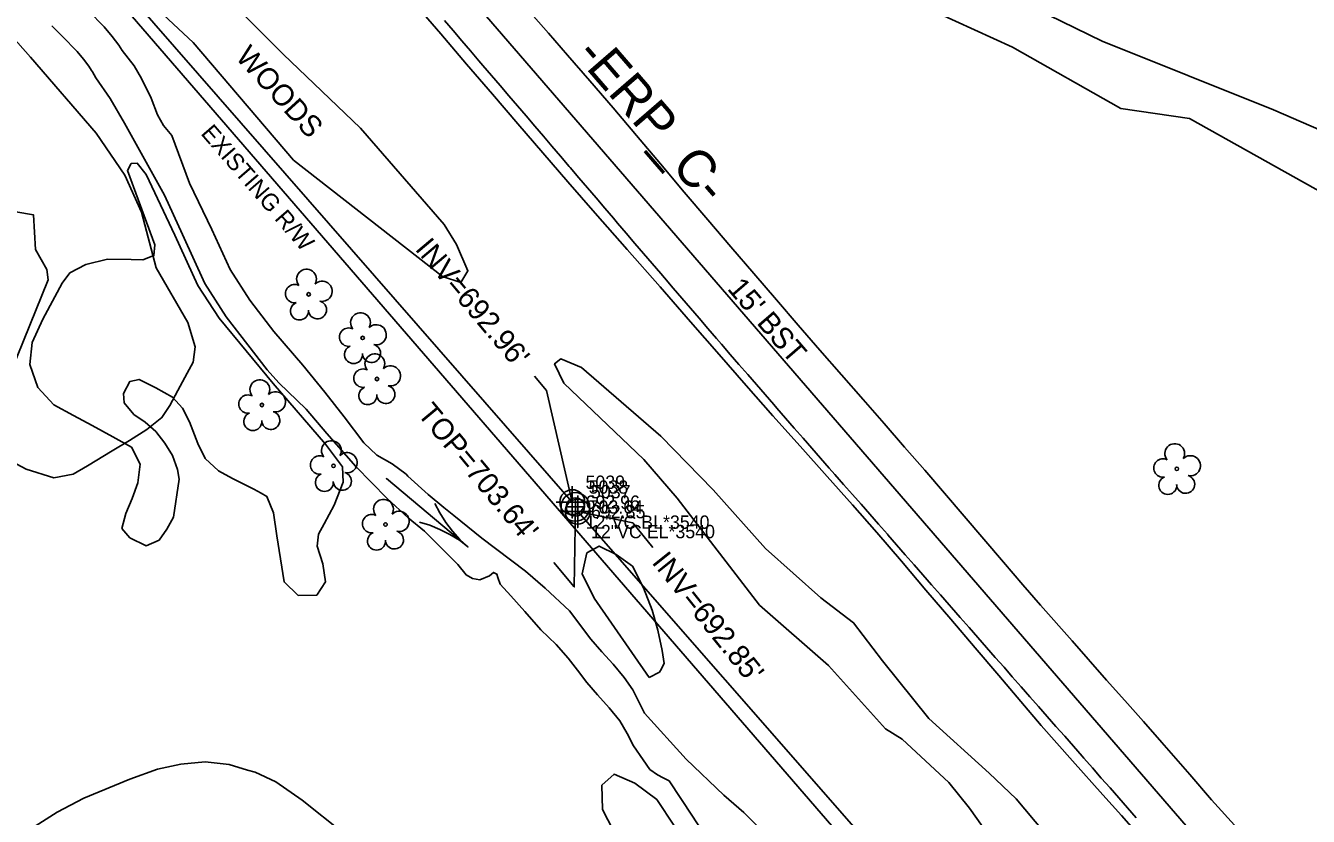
# Model space of a CAD drawing. Extents: x 1516784 to 1522736, y 634838 to 639369.
# Drawn here: x 1520092.5 to 1520333.6, y 638018 to 638166.5 of the extents above; entities that cross this region are included whole.
import ezdxf

# ---------------------------------------------------------------- set-up
doc = ezdxf.new("R2010")
doc.units = 0
for name, color, linetype in [('COGO Default Point Elevation', 7, 'Continuous'), ('COGO Default Point Number', 7, 'Continuous'), ('Exist Environmental Wetland Boundary Text', 7, 'Continuous'), ('Exist Horizontal Alignment Direction Label', 7, 'Continuous'), ('Exist Hydro Jurisdictional Stream or Body of Water Mitigable', 7, 'Continuous'), ('Exist Hydro River Flow Arrow CELL', 7, 'Continuous'), ('Exist Hydro Stream or Body of Water Text', 7, 'Continuous'), ('Exist Other Culture Area Outline', 7, 'Continuous'), ('Exist Right of Way Line', 7, 'Continuous'), ('Exist Right of Way Line Text', 7, 'Continuous'), ('Exist Roads EOP Text', 7, 'Continuous'), ('Exist Utilities Sanitary Sewer Manhole CELL', 7, 'Continuous'), ('Exist Utilities Sanitary Sewer Manhole Cogo Elevation', 7, 'Continuous'), ('Exist Utilities Sanitary Sewer Manhole Cogo Number', 7, 'Continuous'), ('Exist Utilities Sanitary Sewer Manhole Leader', 7, 'Continuous'), ('Exist Utilities Sanitary Sewer Manhole Text', 7, 'Continuous'), ('Exist Utilities Sanitary Sewer UG Line', 7, 'Continuous'), ('Exist Utilities Sanitary Sewer UG Line Cogo Comment', 7, 'Continuous'), ('Exist Utilities Sanitary Sewer UG Line Cogo Elevation', 7, 'Continuous'), ('Exist Utilities Sanitary Sewer UG Line Cogo Number', 7, 'Continuous'), ('Exist Utilities Sanitary Sewer UG Line Cogo Point CELL', 7, 'Continuous'), ('Exist Utilities Sanitary Sewer UG Line Invert Elevation', 7, 'Continuous'), ('Exist Utilities Sanitary Sewer UG Line Leader', 7, 'Continuous'), ('Exist Vegetation Hedge Row', 7, 'Continuous'), ('Exist Vegetation Tree CELL', 7, 'Continuous'), ('Exist Vegetation Woods Line', 7, 'Continuous'), ('Exist Vegetation Woods Line Text', 7, 'Continuous')]:
    doc.layers.add(name, color=color, linetype=linetype)

msp = doc.modelspace()

# ---------------------------------------------------------------- linework, layer by layer
at = {"layer": 'COGO Default Point Elevation'}
msp.add_lwpolyline([(1520171.25, 638167.52), (1520172.87, 638165.62), (1520174.49, 638163.72), (1520176.11, 638161.81), (1520177.73, 638159.91), (1520178.44, 638159.08), (1520180.07, 638157.18), (1520181.7, 638155.28), (1520183.32, 638153.38), (1520184.95, 638151.49), (1520186.58, 638149.58), (1520188.2, 638147.69), (1520189.83, 638145.79), (1520191.45, 638143.89), (1520193.08, 638142), (1520194.71, 638140.1), (1520194.89, 638139.89), (1520196.51, 638137.99), (1520198.13, 638136.09), (1520199.75, 638134.19), (1520201.37, 638132.29), (1520202.99, 638130.39), (1520203.79, 638129.45), (1520205.41, 638127.55), (1520207.04, 638125.65), (1520208.66, 638123.75), (1520210.28, 638121.86), (1520211.9, 638119.96), (1520212.59, 638119.15), (1520214.22, 638117.26), (1520215.85, 638115.37), (1520217.48, 638113.48), (1520219.11, 638111.59), (1520220.74, 638109.69), (1520222.37, 638107.8), (1520223.33, 638106.69), (1520224.96, 638104.8), (1520226.59, 638102.91), (1520228.23, 638101.02), (1520229.86, 638099.14), (1520231.49, 638097.25), (1520233.13, 638095.36), (1520233.7, 638094.7), (1520235.34, 638092.83), (1520236.99, 638090.95), (1520238.63, 638089.08), (1520240.28, 638087.2), (1520241.92, 638085.32), (1520243.57, 638083.45), (1520244.6, 638082.26), (1520246.25, 638080.39), (1520247.9, 638078.51), (1520249.54, 638076.64), (1520251.19, 638074.77), (1520252.84, 638072.89), (1520254.48, 638071.02), (1520254.57, 638070.91), (1520256.22, 638069.04), (1520257.86, 638067.16), (1520259.51, 638065.29), (1520261.15, 638063.41), (1520262.8, 638061.54), (1520264.44, 638059.66), (1520266.08, 638057.78), (1520266.54, 638057.27), (1520268.18, 638055.39), (1520269.83, 638053.52), (1520271.47, 638051.64), (1520273.12, 638049.77), (1520274.76, 638047.89), (1520276.41, 638046.02), (1520277.97, 638044.24), (1520279.62, 638042.37), (1520281.26, 638040.5), (1520282.87, 638038.68), (1520284.52, 638036.8), (1520286.16, 638034.93), (1520287.81, 638033.06), (1520289.45, 638031.18), (1520291.1, 638029.31), (1520291.39, 638028.98), (1520293.03, 638027.11), (1520294.68, 638025.23), (1520296.33, 638023.36), (1520297.97, 638021.48), (1520299.61, 638019.62), (1520301.24, 638017.73)], dxfattribs=at)
at = {"layer": 'COGO Default Point Number'}
for points in [[(1520320.35, 638015.67), (1520315.41, 638021.14), (1520311.34, 638025.86), (1520306.05, 638031.93), (1520302.6, 638035.84), (1520299.12, 638039.77), (1520295.69, 638043.63), (1520289.23, 638050.97), (1520283.26, 638057.72), (1520279.96, 638061.51), (1520276.3, 638065.77), (1520272.6, 638070.09), (1520268.92, 638074.42), (1520265.22, 638078.73), (1520261.51, 638083.03), (1520257.73, 638087.38), (1520253.87, 638091.82), (1520249.91, 638096.35), (1520245.85, 638100.98), (1520241.8, 638105.62), (1520237.75, 638110.28), (1520233.62, 638115.07), (1520229.37, 638120), (1520225.08, 638125), (1520220.74, 638130.06), (1520216.32, 638135.27), (1520211.84, 638140.61), (1520207.36, 638145.9), (1520202.92, 638151.09), (1520198.57, 638156.16), (1520194.38, 638161.02), (1520190.79, 638165.15), (1520184.63, 638172.15)], [(1520304.94, 638010.86), (1520298.48, 638018.16), (1520294.99, 638022.08), (1520289.25, 638028.44), (1520283.4, 638035.1), (1520279.57, 638039.59), (1520275.41, 638044.5), (1520270.99, 638049.7), (1520266.39, 638055.06), (1520261.73, 638060.5), (1520257.12, 638065.95), (1520252.52, 638071.32), (1520247.91, 638076.57), (1520243.14, 638081.89), (1520238.08, 638087.53), (1520232.94, 638093.28), (1520227.93, 638098.97), (1520222.85, 638104.78), (1520217.49, 638110.93), (1520211.77, 638117.48), (1520205.57, 638124.5), (1520199.57, 638131.3), (1520194.43, 638137.2), (1520189.71, 638142.65), (1520185, 638148.12), (1520180.25, 638153.66), (1520175.41, 638159.3), (1520170.54, 638164.99), (1520165.68, 638170.65)]]:
    msp.add_lwpolyline(points, dxfattribs=at)
at = {"layer": 'Exist Environmental Wetland Boundary Text'}
msp.add_line((1520032.03, 638338.34), (1520364.68, 637953.83), dxfattribs=at)
at = {"layer": 'Exist Hydro Jurisdictional Stream or Body of Water Mitigable'}
for points in [[(1520117.33, 638026.91), (1520121.71, 638027.83), (1520126.28, 638028.29), (1520130.77, 638027.74), (1520134.21, 638026.7), (1520135.68, 638026.34), (1520139.55, 638024.5), (1520144.52, 638021.04), (1520152.19, 638014.94)], [(1520066.91, 637979.32), (1520069.99, 637984.79), (1520075.08, 637993.88), (1520078.49, 637998.94), (1520083.32, 638005.42), (1520088.81, 638011.67), (1520094.32, 638016.21), (1520098.42, 638018.79), (1520103.45, 638021.44), (1520112.09, 638025.01), (1520117.33, 638026.91)]]:
    msp.add_lwpolyline(points, dxfattribs=at)
at = {"layer": 'Exist Hydro River Flow Arrow CELL'}
msp.add_line((1520167.99, 638075.07), (1520167.99, 638075.07), dxfattribs=at)
msp.add_lwpolyline([(1520169.46, 638076.82), (1520170.4, 638075.01), (1520171.51, 638073.25), (1520172.77, 638071.58), (1520174.14, 638070.03), (1520175.66, 638068.65), (1520160.32, 638081.48), (1520175.66, 638068.65), (1520174.04, 638069.91), (1520172.27, 638070.99), (1520170.4, 638071.93), (1520168.48, 638072.71), (1520166.52, 638073.31)], dxfattribs=at)
at = {"layer": 'Exist Hydro Stream or Body of Water Text'}
for p, q in [((1520111.1, 638148.24), (1520118.62, 638134.73)), ((1520127.5, 638128.23), (1520123.3, 638136.94)), ((1520144.61, 638102.8), (1520139.16, 638109.11)), ((1520148.75, 638097.68), (1520144.61, 638102.8)), ((1520140.11, 638099.47), (1520145.23, 638094.48)), ((1520167.49, 638071.61), (1520173.77, 638065.31)), ((1520186.5, 638064.06), (1520178.25, 638070.27))]:
    msp.add_line(p, q, dxfattribs=at)
for points in [[(1520110.68, 638161.87), (1520110.04, 638162.86), (1520108.78, 638164.52), (1520107.3, 638166.31), (1520104.33, 638169.35), (1520102.66, 638171.05), (1520102.28, 638171.43)], [(1520097.45, 638166.54), (1520097.79, 638166.21), (1520099.42, 638164.54), (1520102.19, 638161.71), (1520103.4, 638160.25), (1520104.4, 638158.92), (1520104.9, 638158.15)], [(1520116.13, 638152.93), (1520114.31, 638156.63), (1520112.9, 638158.98), (1520110.68, 638161.87)], [(1520104.9, 638158.15), (1520105.08, 638157.87), (1520105.74, 638156.74), (1520108.41, 638152.83), (1520111.1, 638148.24)], [(1520123.3, 638136.94), (1520120.01, 638145.92), (1520118.46, 638147.82), (1520117.3, 638149.77), (1520116.13, 638152.93)], [(1520118.62, 638134.73), (1520121.98, 638127.29), (1520126.21, 638118.13), (1520130.22, 638111.88), (1520134.28, 638106.58), (1520137.91, 638101.91), (1520140.11, 638099.47)], [(1520139.16, 638109.11), (1520138.56, 638109.89), (1520134.66, 638114.99), (1520130.97, 638120.74), (1520127.5, 638128.23)], [(1520164.38, 638081.95), (1520164.03, 638082.27), (1520161.4, 638084.23), (1520158.52, 638085.89), (1520156.1, 638088.17), (1520152.36, 638093.04), (1520148.75, 638097.68)], [(1520145.23, 638094.48), (1520149.15, 638089.91), (1520154.56, 638083.73), (1520160.5, 638077.72)], [(1520171.12, 638076.06), (1520168.18, 638078.46), (1520164.38, 638081.95)], [(1520160.5, 638077.72), (1520164.43, 638074.12), (1520167.49, 638071.61)], [(1520178.25, 638070.27), (1520172.99, 638074.52), (1520171.13, 638076.05)], [(1520173.77, 638065.31), (1520175.29, 638063.38), (1520176.54, 638062.69), (1520177.92, 638062.45), (1520179.7, 638063.21), (1520180.48, 638063.84), (1520181.07, 638063.52), (1520181.27, 638062.87), (1520181.68, 638061.67), (1520183.74, 638059.44)], [(1520223.72, 638022.01), (1520216.65, 638028.78), (1520208.85, 638037.4), (1520206.65, 638041.8), (1520205.04, 638044.13), (1520202.96, 638046.59), (1520200.81, 638048.91), (1520198.74, 638051.31), (1520194.73, 638056.61), (1520190.19, 638060.88), (1520186.5, 638064.06)], [(1520183.74, 638059.44), (1520186.34, 638056.53), (1520189.34, 638053.09), (1520192.23, 638050.3), (1520194.49, 638047.77), (1520196.23, 638045.48), (1520197.98, 638043.18), (1520200.02, 638040.83), (1520202.19, 638038.41), (1520204.23, 638035.97), (1520205.55, 638033.6), (1520206.78, 638031.3), (1520208.57, 638028.67), (1520209.87, 638026.83), (1520211.26, 638025.82), (1520212.35, 638025.29), (1520213.45, 638024.7), (1520217.83, 638018.05)], [(1520239.5, 638003.14), (1520237.56, 638006.75), (1520232.16, 638014.12), (1520227.5, 638018.77), (1520223.72, 638022.01)], [(1520217.83, 638018.05), (1520225.39, 638006.45), (1520231.07, 637997.57)]]:
    msp.add_lwpolyline(points, dxfattribs=at)
at = {"layer": 'Exist Other Culture Area Outline'}
for points in [[(1520090.89, 638084.17), (1520092.65, 638083.27), (1520097.8, 638081.63), (1520101.47, 638082.3), (1520104.18, 638083.86), (1520108.81, 638086.71), (1520112.03, 638088.61), (1520115.3, 638090.71), (1520118.15, 638092.94), (1520119.65, 638095.22), (1520121.15, 638098.02), (1520122.89, 638101.25), (1520123.99, 638103.31), (1520124.36, 638106.19), (1520122.98, 638110.79), (1520117.05, 638121.07), (1520114.27, 638131.52), (1520111.15, 638138.47), (1520105.8, 638146.38), (1520093.44, 638160.63), (1520084.77, 638170.36)], [(1520084.35, 638132.63), (1520093.98, 638131.02), (1520094.38, 638124.52), (1520096.5, 638120.77), (1520096.73, 638118.78), (1520088.7, 638098.83)]]:
    msp.add_lwpolyline(points, dxfattribs=at)
at = {"layer": 'Exist Right of Way Line'}
msp.add_line((1520000.91, 638297.35), (1520402.4, 637833.27), dxfattribs=at)
at = {"layer": 'Exist Utilities Sanitary Sewer Manhole CELL'}
msp.add_lwpolyline([(1520195.84, 638077.86), (1520195.84, 638074.43), (1520195.84, 638076.14), (1520197.56, 638076.14), (1520194.13, 638076.14)], dxfattribs=at)
for radius in [2.69, 1.71]:
    msp.add_circle((1520195.84, 638076.14), radius, dxfattribs=at)
at = {"layer": 'Exist Utilities Sanitary Sewer Manhole Leader'}
msp.add_lwpolyline([(1520195.84, 638076.14), (1520195.62, 638061.12), (1520191.78, 638065.73)], dxfattribs=at)
at = {"layer": 'Exist Utilities Sanitary Sewer UG Line'}
for p, q in [((1520195.25, 638077.04), (1520003.95, 638296.08)), ((1520392.07, 637852.04), (1520196.28, 638075.27))]:
    msp.add_line(p, q, dxfattribs=at)
at = {"layer": 'Exist Utilities Sanitary Sewer UG Line Cogo Point CELL'}
for points in [[(1520195.25, 638080.04), (1520195.25, 638074.04), (1520195.25, 638077.04), (1520198.25, 638077.04), (1520192.25, 638077.04)], [(1520196.28, 638078.27), (1520196.28, 638072.27), (1520196.28, 638075.27), (1520199.28, 638075.27), (1520193.28, 638075.27)]]:
    msp.add_lwpolyline(points, dxfattribs=at)
for centre in [(1520195.25, 638077.04), (1520196.28, 638075.27)]:
    msp.add_circle(centre, 2.34, dxfattribs=at)
at = {"layer": 'Exist Utilities Sanitary Sewer UG Line Leader'}
for points in [[(1520195.25, 638077.04), (1520190.39, 638098.03), (1520188.16, 638100.68)], [(1520196.28, 638075.27), (1520206.63, 638073.19), (1520210.38, 638068.51)]]:
    msp.add_lwpolyline(points, dxfattribs=at)
at = {"layer": 'Exist Vegetation Hedge Row'}
for points in [[(1520120.29, 638074.23), (1520119.09, 638071.99), (1520117.62, 638069.91), (1520115.15, 638068.86), (1520112.12, 638070.35), (1520110.6, 638072.09), (1520111.37, 638074.89), (1520112.53, 638077.75), (1520113.64, 638080.69), (1520114.07, 638084.18), (1520112.39, 638087.38), (1520108.94, 638089.32), (1520105.03, 638091.42), (1520101.52, 638093.3), (1520097.84, 638095.35), (1520094.84, 638098.58), (1520093.29, 638102.88), (1520093.74, 638107.02), (1520095.77, 638111.43), (1520098.01, 638115.59), (1520099.41, 638118.15), (1520100.85, 638120.13), (1520103.86, 638121.66), (1520107.93, 638122.69), (1520112.34, 638122.59), (1520114.54, 638122.55), (1520116.62, 638123.35), (1520116.79, 638125.37), (1520111.65, 638139.36), (1520112.37, 638140.64), (1520113.49, 638140.71), (1520115.2, 638138.57), (1520120.58, 638127.18), (1520124.89, 638117.75), (1520128.91, 638111.6), (1520139.06, 638099.36), (1520148.87, 638087.94), (1520152.07, 638083.65), (1520152.2, 638080.82), (1520150.52, 638076.5), (1520148.62, 638072.96), (1520147.56, 638071), (1520147.31, 638068.76), (1520148.39, 638065.43), (1520148.88, 638062.06), (1520147.23, 638059.57), (1520143.76, 638059.49), (1520141.1, 638062.07), (1520139.74, 638070.73), (1520139.1, 638075.02), (1520137.86, 638078.12), (1520136.79, 638078.74), (1520135.42, 638079.48), (1520131.41, 638081.51), (1520128.78, 638082.95), (1520126.27, 638085.22), (1520124.87, 638088.04), (1520123.35, 638092.13), (1520121.98, 638094.72), (1520120.12, 638096.78), (1520117, 638098.52), (1520113.86, 638100.1), (1520112.11, 638099.73), (1520110.9, 638097.48), (1520111.06, 638095.68), (1520112.89, 638093.51), (1520115, 638092.06), (1520116.99, 638090.3), (1520118.67, 638088.15), (1520120.15, 638085.8), (1520121.05, 638083.19), (1520121.35, 638081.35), (1520120.29, 638074.23)], [(1520223.22, 637991.01), (1520218.99, 638000.42), (1520214.8, 638005.13), (1520208.41, 638008.95), (1520203.94, 638013.47), (1520200.92, 638019.3), (1520200.84, 638023.9), (1520203.11, 638025.98), (1520207.02, 638024.25), (1520211.14, 638021.19), (1520214.46, 638016.17), (1520218.38, 638010.46), (1520221.62, 638005.48), (1520225.2, 638000.06), (1520228.02, 637995.65), (1520230.53, 637991.02), (1520229.71, 637988.68), (1520228.64, 637987.19), (1520223.22, 637991.01)]]:
    msp.add_lwpolyline(points, dxfattribs=at)
at = {"layer": 'Exist Vegetation Tree CELL'}
for p, q in [((1520145.71, 638116.07), (1520145.71, 638116.07)), ((1520155.86, 638107.89), (1520155.86, 638107.89)), ((1520158.55, 638100.17), (1520158.55, 638100.17)), ((1520136.93, 638095.3), (1520136.93, 638095.3)), ((1520150.38, 638083.86), (1520150.38, 638083.86)), ((1520308.88, 638083.3), (1520308.88, 638083.3)), ((1520160.17, 638072.84), (1520160.17, 638072.84))]:
    msp.add_line(p, q, dxfattribs=at)
for centre in [(1520145.71, 638116.07), (1520155.86, 638107.89), (1520158.55, 638100.17), (1520136.93, 638095.3), (1520150.38, 638083.86), (1520308.88, 638083.3), (1520160.17, 638072.84)]:
    msp.add_circle(centre, 0.326, dxfattribs=at)
for centre, radius, start, end in [((1520145.32, 638118.94), 1.86, 330.1651, 219.7134), ((1520143.1, 638116.22), 1.73, 62.6636, 279.3457), ((1520148.25, 638116.66), 1.9, 257.1011, 134.1999), ((1520144, 638112.95), 1.69, 111.5671, 6.231), ((1520147.38, 638113.17), 1.7, 181.2822, 74.56), ((1520155.47, 638110.76), 1.86, 330.1651, 219.7134), ((1520153.25, 638108.04), 1.73, 62.6636, 279.3457), ((1520158.41, 638108.48), 1.9, 257.1011, 134.1999), ((1520154.15, 638104.77), 1.69, 111.5671, 6.231), ((1520157.53, 638104.99), 1.7, 181.2822, 74.56), ((1520158.16, 638103.04), 1.86, 330.1651, 219.7134), ((1520155.94, 638100.33), 1.73, 62.6636, 279.3457), ((1520161.1, 638100.76), 1.9, 257.1011, 134.1999), ((1520136.54, 638098.18), 1.86, 330.1651, 219.7134), ((1520139.48, 638095.89), 1.9, 257.1011, 134.1999), ((1520156.84, 638097.05), 1.69, 111.5671, 6.231), ((1520160.22, 638097.27), 1.7, 181.2822, 74.56), ((1520134.32, 638095.46), 1.73, 62.6636, 279.3457), ((1520135.22, 638092.18), 1.69, 111.5671, 6.231), ((1520138.6, 638092.4), 1.7, 181.2822, 74.56), ((1520149.99, 638086.73), 1.86, 330.1651, 219.7134), ((1520308.49, 638086.17), 1.86, 330.1651, 219.7134), ((1520147.77, 638084.02), 1.73, 62.6636, 279.3457), ((1520152.93, 638084.45), 1.9, 257.1011, 134.1999), ((1520306.27, 638083.45), 1.73, 62.6636, 279.3457), ((1520311.43, 638083.88), 1.9, 257.1011, 134.1999), ((1520148.67, 638080.74), 1.69, 111.5671, 6.231), ((1520152.05, 638080.96), 1.7, 181.2822, 74.56), ((1520307.18, 638080.18), 1.69, 111.5671, 6.231), ((1520310.55, 638080.4), 1.7, 181.2822, 74.56), ((1520159.78, 638075.71), 1.86, 330.1651, 219.7134), ((1520157.56, 638072.99), 1.73, 62.6636, 279.3457), ((1520162.71, 638073.43), 1.9, 257.1011, 134.1999), ((1520158.46, 638069.72), 1.69, 111.5671, 6.231), ((1520161.84, 638069.94), 1.7, 181.2822, 74.56)]:
    msp.add_arc(centre, radius, start, end, dxfattribs=at)
at = {"layer": 'Exist Vegetation Woods Line'}
for points in [[(1520341.85, 638132.03), (1520311.25, 638149.11), (1520298.36, 638151), (1520277.99, 638162.53), (1520245.85, 638177.21), (1520222.12, 638190.49), (1520198.47, 638193.89), (1520191, 638200.47), (1520189.03, 638206.26), (1520189.21, 638210.84), (1520192.66, 638212.09), (1520209.85, 638201.73), (1520239.28, 638189.43), (1520256.95, 638182.18), (1520294.87, 638163.66), (1520327.08, 638150.74), (1520360.14, 638136.39)], [(1520104.65, 638191.45), (1520123.37, 638178.72), (1520140.93, 638161.19), (1520155.43, 638147.3), (1520171.19, 638129.2), (1520173.52, 638125.46), (1520175.64, 638120.49), (1520174.34, 638118.33), (1520170.89, 638119.44), (1520142.88, 638141.28), (1520123.99, 638163.35), (1520116.55, 638170.34), (1520110.94, 638175.74), (1520107.8, 638181.36), (1520104.65, 638191.45)], [(1520275.88, 638011.18), (1520269.89, 638019.59), (1520266.02, 638024.4), (1520257.27, 638032.5), (1520254.16, 638034.45), (1520243.39, 638046.35), (1520230.47, 638057.69), (1520214.98, 638077.77), (1520208.74, 638085.03), (1520193.66, 638099.4), (1520191.94, 638103.03), (1520193.13, 638103.96), (1520196.98, 638102.31), (1520211.92, 638089.45), (1520221.73, 638079.37), (1520231.58, 638068.36), (1520241.98, 638059.08), (1520248.12, 638054.38), (1520253.59, 638047.22), (1520262.3, 638036.42), (1520273.61, 638026.16), (1520278.68, 638021.29), (1520304.4, 637990.7)], [(1520209.72, 638044.13), (1520199.35, 638059.02), (1520197.14, 638063.55), (1520198.02, 638067.5), (1520200.33, 638068.8), (1520203.53, 638067.18), (1520206.56, 638065.02), (1520208.65, 638060.95), (1520210.28, 638056.77), (1520211.36, 638052.98), (1520212.17, 638049.18), (1520212.52, 638046.73), (1520211.84, 638045.4), (1520211.65, 638045.1), (1520209.72, 638044.13)]]:
    msp.add_lwpolyline(points, dxfattribs=at)

# ---------------------------------------------------------------- texts
at = {"layer": 'Exist Horizontal Alignment Direction Label'}
msp.add_text('-ERP_C-', height=7, rotation=310.8642, dxfattribs=at).set_placement((1520195.66, 638160.92))
at = {"layer": 'Exist Right of Way Line Text'}
msp.add_text('EXISTING R/W', height=3.2, rotation=310.8642, dxfattribs=at).set_placement((1520125.31, 638146.23))
at = {"layer": 'Exist Roads EOP Text'}
msp.add_text("15' BST", height=4, rotation=310.744, dxfattribs=at).set_placement((1520224.25, 638117.07))
at = {"layer": 'Exist Utilities Sanitary Sewer Manhole Cogo Elevation'}
msp.add_text('703.64', height=2.5, dxfattribs=at).set_placement((1520198.34, 638074.89))
at = {"layer": 'Exist Utilities Sanitary Sewer Manhole Cogo Number'}
msp.add_text('5038', height=2.5, dxfattribs=at).set_placement((1520198.34, 638078.64))
at = {"layer": 'Exist Utilities Sanitary Sewer Manhole Text'}
msp.add_text("TOP=703.64'", height=4, rotation=309.7859, dxfattribs=at).set_placement((1520165.99, 638093.58))
at = {"layer": 'Exist Utilities Sanitary Sewer UG Line Cogo Comment'}
for s, p in [('12"VC BL*3540', (1520197.75, 638072.04)), ('12"VC EL*3540', (1520198.78, 638070.27))]:
    msp.add_text(s, height=2.5, dxfattribs=at).set_placement(p)
at = {"layer": 'Exist Utilities Sanitary Sewer UG Line Cogo Elevation'}
for s, p in [('692.96', (1520197.75, 638075.79)), ('692.85', (1520198.78, 638074.02))]:
    msp.add_text(s, height=2.5, dxfattribs=at).set_placement(p)
at = {"layer": 'Exist Utilities Sanitary Sewer UG Line Cogo Number'}
for s, p in [('5039', (1520197.75, 638079.54)), ('5037', (1520198.78, 638077.77))]:
    msp.add_text(s, height=2.5, dxfattribs=at).set_placement(p)
at = {"layer": 'Exist Utilities Sanitary Sewer UG Line Invert Elevation'}
for s, rotation, p in [("INV=692.96'", 310.0578, (1520165.57, 638124.54)), ("INV=692.85'", 308.7385, (1520210.07, 638065.7))]:
    msp.add_text(s, height=4, rotation=rotation, dxfattribs=at).set_placement(p)
at = {"layer": 'Exist Vegetation Woods Line Text'}
msp.add_text('WOODS', height=4, rotation=312.349, dxfattribs=at).set_placement((1520131.8, 638160.51))

doc.saveas('drawing.dxf')
